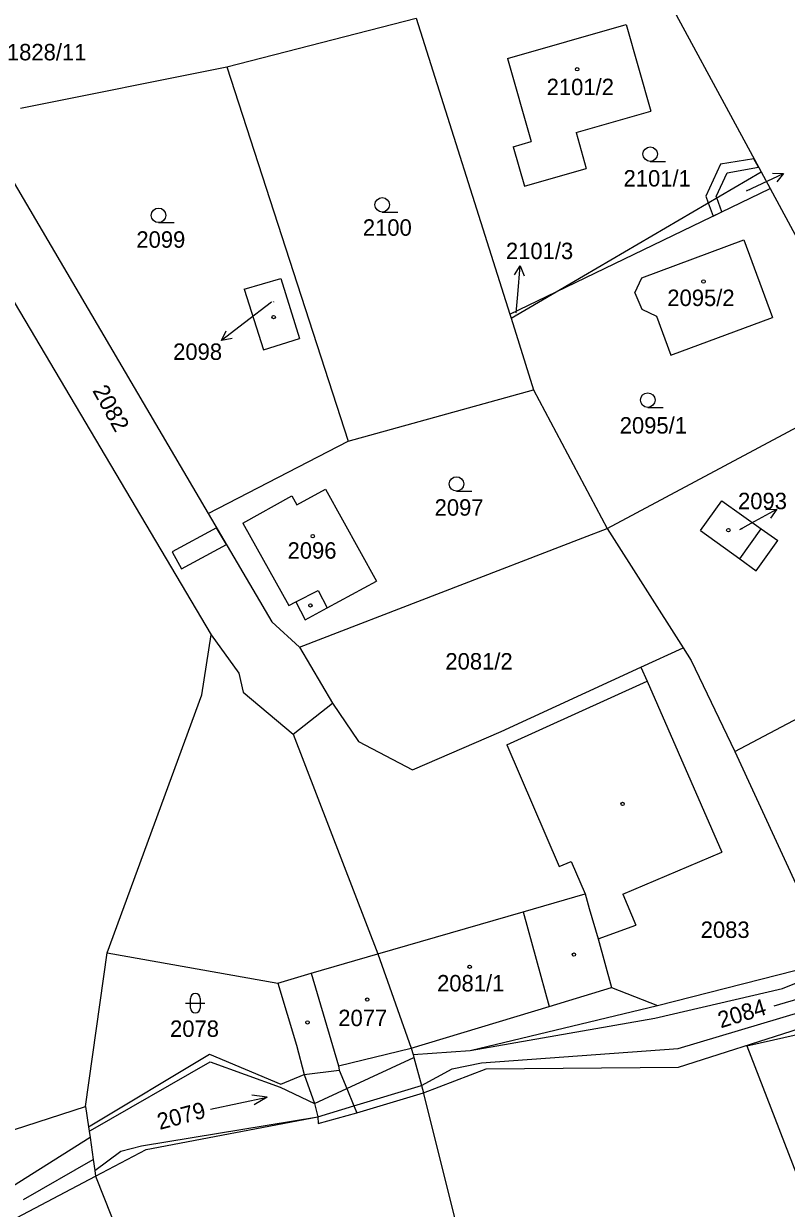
# Model space of a CAD drawing. Extents: x -785744 to -782822, y -1067550 to -1063910.
# Drawn here: x -783304.9 to -783226.1, y -1064835.4 to -1064712.9 of the extents above; entities that cross this region are included whole.
import ezdxf

# ---------------------------------------------------------------- set-up
doc = ezdxf.new("R2010")
doc.units = 0
for name, color, linetype in [('Hranice parcel', 7, 'Continuous'), ('Parcelní čísla', 7, 'Continuous'), ('Pop_ČP_popisy', 7, 'Continuous'), ('Vnitřní kresba', 7, 'Continuous'), ('Věcná břemena k části', 7, 'Continuous'), ('Značky budov', 7, 'Continuous'), ('Značky kultur', 7, 'Continuous')]:
    doc.layers.add(name, color=color, linetype=linetype)

msp = doc.modelspace()

# ---------------------------------------------------------------- linework, layer by layer
at = {"layer": 'Hranice parcel'}
for p, q in [((-783298.12, -1064827.44), (-783298.02, -1064828.1)), ((-783298.02, -1064828.1), (-783306.05, -1064833.18)), ((-783298.02, -1064828.1), (-783297.7, -1064830.36)), ((-783304.91, -1064834.5), (-783297.7, -1064830.36)), ((-783297.7, -1064830.36), (-783297.53, -1064831.5))]:
    msp.add_line(p, q, dxfattribs=at)
for points in [[(-783240.82, -1064705.73), (-783228.65, -1064728.24)], [(-783283.87, -1064717.38), (-783264.31, -1064712.34)], [(-783264.31, -1064712.34), (-783254.63, -1064742.96)], [(-783254.87, -1064716.51), (-783242.59, -1064712.98)], [(-783242.59, -1064712.98), (-783240.07, -1064721.97)], [(-783254.87, -1064716.51), (-783252.42, -1064725.1)], [(-783305.19, -1064721.63), (-783283.87, -1064717.38)], [(-783283.87, -1064717.38), (-783271.33, -1064756.1)], [(-783247.78, -1064724.17), (-783240.07, -1064721.97)], [(-783247.78, -1064724.17), (-783246.72, -1064727.9)], [(-783254.27, -1064725.63), (-783252.42, -1064725.1)], [(-783254.27, -1064725.63), (-783253.1, -1064729.72)], [(-783253.1, -1064729.72), (-783246.72, -1064727.9)], [(-783249.84, -1064740.65), (-783228.65, -1064728.24)], [(-783228.65, -1064728.24), (-783227.72, -1064729.97)], [(-783305.85, -1064729.39), (-783285.8, -1064763.58)], [(-783249.84, -1064740.65), (-783227.72, -1064729.97)], [(-783227.72, -1064729.97), (-783216.76, -1064750.26)], [(-783310, -1064734.79), (-783285.49, -1064776.11)], [(-783240.97, -1064739.19), (-783230.45, -1064735.25)], [(-783230.45, -1064735.25), (-783227.46, -1064743.31)], [(-783282.08, -1064740.38), (-783278.31, -1064739.26)], [(-783278.31, -1064739.26), (-783276.37, -1064745.48)], [(-783241.69, -1064740.75), (-783240.97, -1064739.19)], [(-783282.08, -1064740.38), (-783280.1, -1064746.64)], [(-783254.63, -1064742.96), (-783249.84, -1064740.65)], [(-783254.5, -1064743.38), (-783249.84, -1064740.65)], [(-783241.69, -1064740.75), (-783241, -1064742.42)], [(-783254.63, -1064742.96), (-783254.5, -1064743.38)], [(-783241, -1064742.42), (-783239.47, -1064743.15)], [(-783254.5, -1064743.38), (-783252.17, -1064750.79)], [(-783239.47, -1064743.15), (-783237.97, -1064747.19)], [(-783237.97, -1064747.19), (-783227.46, -1064743.31)], [(-783280.1, -1064746.64), (-783276.37, -1064745.48)], [(-783244.57, -1064765.12), (-783216.76, -1064750.26)], [(-783271.33, -1064756.1), (-783252.17, -1064750.79)], [(-783252.17, -1064750.79), (-783244.57, -1064765.12)], [(-783285.8, -1064763.58), (-783271.33, -1064756.1)], [(-783276.64, -1064762.68), (-783273.69, -1064761.04)], [(-783273.69, -1064761.04), (-783268.4, -1064770.55)], [(-783282.24, -1064764.57), (-783277.16, -1064761.74)], [(-783277.16, -1064761.74), (-783276.64, -1064762.68)], [(-783234.93, -1064765.34), (-783232.72, -1064762.24)], [(-783232.72, -1064762.24), (-783228.65, -1064765.15)], [(-783285.8, -1064763.58), (-783279.23, -1064774.77)], [(-783282.24, -1064764.57), (-783277.48, -1064773.07)], [(-783276.36, -1064777.38), (-783247.08, -1064766.09)], [(-783247.08, -1064766.09), (-783244.57, -1064765.12)], [(-783244.57, -1064765.12), (-783236.72, -1064777.46)], [(-783234.93, -1064765.34), (-783230.87, -1064768.26)], [(-783228.65, -1064765.15), (-783226.94, -1064766.36)], [(-783229.16, -1064769.48), (-783226.94, -1064766.36)], [(-783230.87, -1064768.26), (-783229.16, -1064769.48)], [(-783273.52, -1064773.33), (-783268.4, -1064770.55)], [(-783277.48, -1064773.07), (-783276.75, -1064772.7)], [(-783276.75, -1064772.7), (-783275.77, -1064774.55)], [(-783275.77, -1064774.55), (-783273.52, -1064773.33)], [(-783279.23, -1064774.77), (-783276.36, -1064777.38)], [(-783231.38, -1064788.17), (-783204.17, -1064773.82)], [(-783286.45, -1064782.32), (-783285.49, -1064776.11)], [(-783285.49, -1064776.11), (-783282.65, -1064780.07)], [(-783276.36, -1064777.38), (-783272.95, -1064783.18)], [(-783241.07, -1064779.45), (-783236.72, -1064777.46)], [(-783236.72, -1064777.46), (-783235.88, -1064778.78)], [(-783255.52, -1064786.1), (-783241.07, -1064779.45)], [(-783241.07, -1064779.45), (-783240.44, -1064780.89)], [(-783235.88, -1064778.78), (-783231.38, -1064788.17)], [(-783282.65, -1064780.07), (-783282.2, -1064782.03)], [(-783240.44, -1064780.89), (-783232.7, -1064798.59)], [(-783282.2, -1064782.03), (-783277.03, -1064786.4)], [(-783296.26, -1064808.99), (-783286.45, -1064782.32)], [(-783277.03, -1064786.4), (-783272.95, -1064783.18)], [(-783272.95, -1064783.18), (-783270.27, -1064787.13)], [(-783277.03, -1064786.4), (-783268.26, -1064809.11)], [(-783264.7, -1064790.07), (-783255.52, -1064786.1)], [(-783270.27, -1064787.13), (-783264.7, -1064790.07)], [(-783231.38, -1064788.17), (-783222.01, -1064808.52)], [(-783242.93, -1064802.94), (-783232.7, -1064798.59)], [(-783242.93, -1064802.94), (-783241.6, -1064806.15)], [(-783245.51, -1064807.56), (-783241.6, -1064806.15)], [(-783245.51, -1064807.56), (-783244.11, -1064812.59)], [(-783298.49, -1064824.89), (-783296.26, -1064808.99)], [(-783296.26, -1064808.99), (-783278.62, -1064812.12)], [(-783268.26, -1064809.11), (-783264.82, -1064818.86)], [(-783239.38, -1064814.44), (-783221.67, -1064809.94)], [(-783278.62, -1064812.12), (-783276.67, -1064818.56)], [(-783244.11, -1064812.59), (-783239.38, -1064814.44)], [(-783258.74, -1064819.11), (-783239.38, -1064814.44)], [(-783230.12, -1064818.62), (-783218.36, -1064815.98)], [(-783237.2, -1064820.82), (-783224.67, -1064816.81)], [(-783276.67, -1064818.56), (-783275.89, -1064821.57)], [(-783272.33, -1064820.7), (-783264.82, -1064818.86)], [(-783264.82, -1064818.86), (-783264.63, -1064819.53)], [(-783230.12, -1064818.62), (-783208.93, -1064873.4)], [(-783298.18, -1064827), (-783285.67, -1064819.48)], [(-783285.67, -1064819.48), (-783278.31, -1064822.57)], [(-783264.63, -1064819.53), (-783258.74, -1064819.11)], [(-783264.63, -1064819.53), (-783264.55, -1064819.82)], [(-783264.55, -1064819.82), (-783263.77, -1064822.72)], [(-783275.89, -1064821.57), (-783272.26, -1064821.12)], [(-783272.33, -1064820.7), (-783272.26, -1064821.12)], [(-783263.56, -1064823.49), (-783257.06, -1064820.99)], [(-783257.06, -1064820.99), (-783237.2, -1064820.82)], [(-783278.31, -1064822.57), (-783275.89, -1064821.57)], [(-783270.44, -1064825.55), (-783263.56, -1064823.49)], [(-783263.77, -1064822.72), (-783263.56, -1064823.49)], [(-783263.56, -1064823.49), (-783263.54, -1064823.58)], [(-783263.54, -1064823.58), (-783252.64, -1064867.19)], [(-783318.3, -1064831.29), (-783298.49, -1064824.89)], [(-783298.49, -1064824.89), (-783298.18, -1064827)], [(-783292.2, -1064829.33), (-783274.47, -1064825.95)], [(-783274.47, -1064825.95), (-783274.43, -1064826.64)], [(-783274.43, -1064826.64), (-783270.44, -1064825.55)], [(-783298.18, -1064827), (-783298.12, -1064827.44)], [(-783297.44, -1064832.08), (-783292.2, -1064829.33)], [(-783319.38, -1064843.66), (-783297.44, -1064832.08)], [(-783297.53, -1064831.5), (-783297.44, -1064832.08)], [(-783297.44, -1064832.08), (-783285.8, -1064861.46)]]:
    msp.add_lwpolyline(points, dxfattribs=at)
at = {"layer": 'Pop_ČP_popisy'}
for p, q in [((-783229.06, -1064729.67), (-783226.35, -1064728.39)), ((-783253.81, -1064740.93), (-783253.55, -1064737.94)), ((-783282.05, -1064743.84), (-783284.43, -1064745.66)), ((-783229.67, -1064764.56), (-783227.04, -1064763.12))]:
    msp.add_line(p, q, dxfattribs=at)
for points in [[(-783227.46, -1064728.37), (-783226.35, -1064728.39), (-783227.04, -1064729.27)], [(-783230.17, -1064730.19), (-783229.06, -1064729.67)], [(-783254.13, -1064738.89), (-783253.55, -1064737.94), (-783253.14, -1064738.98)], [(-783279.27, -1064741.72), (-783282.05, -1064743.84)], [(-783253.98, -1064742.82), (-783253.81, -1064740.93)], [(-783283.34, -1064745.45), (-783284.43, -1064745.66), (-783283.94, -1064744.66)], [(-783228.16, -1064763.16), (-783227.04, -1064763.12), (-783227.68, -1064764.04)], [(-783230.86, -1064765.21), (-783229.67, -1064764.56)]]:
    msp.add_lwpolyline(points, dxfattribs=at)
at = {"layer": 'Vnitřní kresba'}
for points in [[(-783230.87, -1064768.26), (-783228.65, -1064765.15)], [(-783276.75, -1064772.7), (-783274.43, -1064771.52)], [(-783274.43, -1064771.52), (-783273.52, -1064773.33)], [(-783254.93, -1064787.48), (-783240.44, -1064780.89)], [(-783254.93, -1064787.48), (-783249.54, -1064800.08)], [(-783249.54, -1064800.08), (-783248.29, -1064799.54)], [(-783248.29, -1064799.54), (-783246.85, -1064802.9)], [(-783253.25, -1064804.75), (-783246.85, -1064802.9)], [(-783246.85, -1064802.9), (-783246.41, -1064804.43)], [(-783268.26, -1064809.11), (-783253.25, -1064804.75)], [(-783253.25, -1064804.75), (-783250.57, -1064814.55)], [(-783246.41, -1064804.43), (-783245.51, -1064807.56)], [(-783275.15, -1064811.11), (-783268.26, -1064809.11)], [(-783226.44, -1064812.69), (-783217.29, -1064808.99)], [(-783278.62, -1064812.12), (-783275.15, -1064811.11)], [(-783275.15, -1064811.11), (-783272.33, -1064820.7)], [(-783250.57, -1064814.55), (-783244.11, -1064812.59)], [(-783239.63, -1064815.77), (-783226.44, -1064812.69)], [(-783264.82, -1064818.86), (-783250.57, -1064814.55)], [(-783237.24, -1064818.91), (-783224.42, -1064815.07)], [(-783258.74, -1064819.11), (-783239.63, -1064815.77)], [(-783257.56, -1064820.39), (-783237.24, -1064818.91)], [(-783271.48, -1064823.03), (-783264.55, -1064819.82)], [(-783297.98, -1064827.39), (-783285.61, -1064820.26)], [(-783285.61, -1064820.26), (-783278.37, -1064822.88)], [(-783272.26, -1064821.12), (-783271.48, -1064823.03)], [(-783263.77, -1064822.72), (-783260.59, -1064820.98)], [(-783260.59, -1064820.98), (-783257.56, -1064820.39)], [(-783275.89, -1064821.57), (-783274.81, -1064824.57)], [(-783278.37, -1064822.88), (-783274.81, -1064824.57)], [(-783274.81, -1064824.57), (-783271.48, -1064823.03)], [(-783271.48, -1064823.03), (-783270.74, -1064824.82)], [(-783270.74, -1064824.82), (-783263.77, -1064822.72)], [(-783274.81, -1064824.57), (-783274.47, -1064825.95)], [(-783274.47, -1064825.95), (-783270.74, -1064824.82)], [(-783270.74, -1064824.82), (-783270.44, -1064825.55)], [(-783292.69, -1064828.95), (-783274.47, -1064825.95)], [(-783298.12, -1064827.44), (-783297.98, -1064827.39)], [(-783297.53, -1064831.5), (-783294.82, -1064829.51)], [(-783294.82, -1064829.51), (-783292.69, -1064828.95)]]:
    msp.add_lwpolyline(points, dxfattribs=at)
at = {"layer": 'Věcná břemena k části'}
for points in [[(-783229.39, -1064726.88), (-783232.84, -1064727.45)], [(-783228.91, -1064727.76), (-783229.39, -1064726.88)], [(-783232.84, -1064727.45), (-783234.38, -1064730.75)], [(-783232.15, -1064728.34), (-783228.91, -1064727.76)], [(-783233.29, -1064730.79), (-783232.15, -1064728.34)], [(-783234.38, -1064730.75), (-783234.12, -1064731.44)], [(-783234.12, -1064731.44), (-783233.6, -1064732.81)], [(-783233.24, -1064730.93), (-783233.29, -1064730.79)], [(-783232.7, -1064732.37), (-783233.24, -1064730.93)], [(-783233.6, -1064732.81), (-783232.7, -1064732.37)], [(-783284.95, -1064765.03), (-783289.53, -1064767.54)], [(-783283.93, -1064766.76), (-783284.95, -1064765.03)], [(-783288.57, -1064769.3), (-783283.93, -1064766.76)], [(-783289.53, -1064767.54), (-783288.57, -1064769.3)]]:
    msp.add_lwpolyline(points, dxfattribs=at)
at = {"layer": 'Značky budov'}
for centre in [(-783247.67, -1064717.62), (-783234.61, -1064739.57), (-783279.04, -1064743.25), (-783275, -1064765.91), (-783232.04, -1064765.29), (-783275.24, -1064773.07), (-783242.97, -1064793.6), (-783248, -1064809.18), (-783258.78, -1064810.44), (-783269.37, -1064813.83), (-783275.54, -1064816.19)]:
    msp.add_circle(centre, 0.175, dxfattribs=at)
at = {"layer": 'Značky kultur'}
for p, q in [((-783240.12, -1064727.15), (-783238.52, -1064727.15)), ((-783267.82, -1064732.39), (-783266.22, -1064732.39)), ((-783290.94, -1064733.48), (-783289.34, -1064733.48)), ((-783240.37, -1064752.59), (-783238.77, -1064752.59)), ((-783260.14, -1064761.26), (-783258.54, -1064761.26)), ((-783287.64, -1064814.71), (-783287.64, -1064813.71)), ((-783286.64, -1064813.71), (-783286.64, -1064814.71)), ((-783288.14, -1064814.21), (-783286.14, -1064814.21))]:
    msp.add_line(p, q, dxfattribs=at)
for points in [[(-783227.32, -1064814.47), (-783221.56, -1064812.79), (-783223.14, -1064812.73)], [(-783285.57, -1064825.15), (-783279.71, -1064823.91), (-783281.28, -1064823.73)], [(-783279.71, -1064823.91), (-783281.07, -1064824.71)]]:
    msp.add_lwpolyline(points, dxfattribs=at)
for centre in [(-783240.12, -1064726.4), (-783267.82, -1064731.64), (-783290.94, -1064732.73), (-783240.37, -1064751.84), (-783260.14, -1064760.51)]:
    msp.add_circle(centre, 0.75, dxfattribs=at)
for centre, start, end in [((-783287.14, -1064813.71), 0, 180), ((-783287.14, -1064814.71), 180, 0)]:
    msp.add_arc(centre, 0.5, start, end, dxfattribs=at)

# ---------------------------------------------------------------- texts
at = {"layer": 'Parcelní čísla'}
for s, height, p in [('2101/2', 1.7, (-783250.82, -1064720.3)), ('2101/1', 1.7, (-783242.87, -1064729.75)), ('2095/3', 0.1, (-783230.17, -1064730.19)), ('2100', 1.7, (-783269.82, -1064734.84)), ('2099', 1.7, (-783293.23, -1064736.08)), ('2095/2', 1.7, (-783238.35, -1064742.11)), ('2098', 0.1, (-783279.27, -1064741.72)), ('2101/3', 0.1, (-783254.27, -1064742.95)), ('2095/1', 1.7, (-783243.27, -1064755.3)), ('2097', 1.7, (-783262.4, -1064763.79)), ('2093', 0.1, (-783230.86, -1064765.21)), ('2096', 1.7, (-783277.6, -1064768.24)), ('2081/2', 1.7, (-783261.29, -1064779.7)), ('2083', 1.7, (-783234.9, -1064807.46)), ('2081/1', 1.7, (-783262.15, -1064812.99)), ('2077', 1.7, (-783272.36, -1064816.58)), ('2078', 1.7, (-783289.75, -1064817.69))]:
    msp.add_text(s, height=height, dxfattribs=at).set_placement(p)
for s, rotation, p in [('2082', 298.8905, (-783297.81, -1064750.85)), ('2084', 17.0457, (-783232.82, -1064816.81)), ('2079', 14.9729, (-783290.82, -1064827.32))]:
    msp.add_text(s, height=1.7, rotation=rotation, dxfattribs=at).set_placement(p)
at = {"layer": 'Pop_ČP_popisy'}
for s, p in [('1828/11', (-783306.61, -1064716.7)), ('2101/3', (-783255.03, -1064737.26)), ('2098', (-783289.43, -1064747.68)), ('2093', (-783231.04, -1064763.12))]:
    msp.add_text(s, height=1.7, dxfattribs=at).set_placement(p)

doc.saveas('drawing.dxf')
